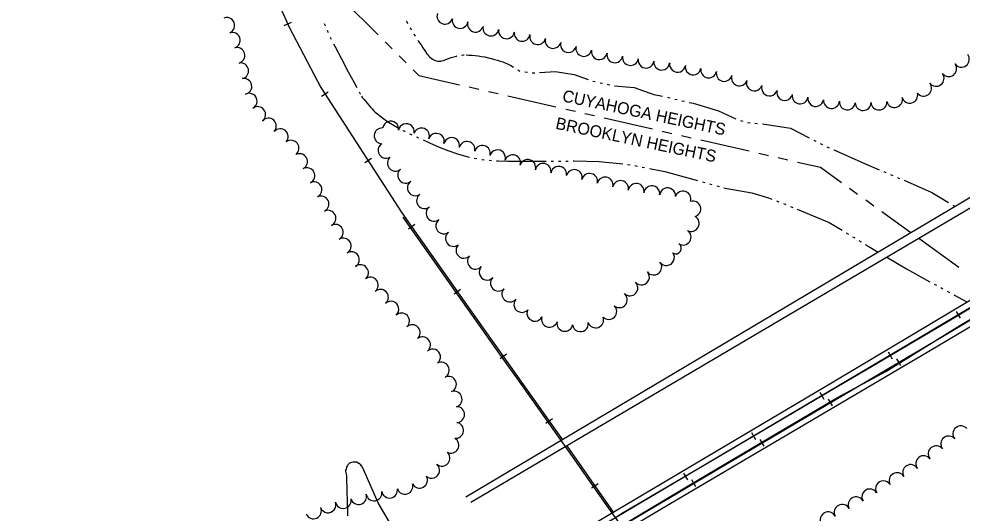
# Model space of a CAD drawing. Extents: x -25029 to 2274964, y -81170 to 687028.
# Drawn here: x -12176 to -10987, y -61997 to -61374 of the extents above; entities that cross this region are included whole.
import ezdxf

# ---------------------------------------------------------------- set-up
doc = ezdxf.new("R2010")
doc.units = 0
for name, color, linetype in [('BRIDGE', 7, 'Continuous'), ('DIVISIONS', 7, 'Continuous'), ('GE_X_CL_2000', 7, 'Continuous'), ('RD_X_RR_1', 7, 'Continuous'), ('RR', 7, 'Continuous'), ('TREES', 7, 'Continuous'), ('WATER', 7, 'Continuous')]:
    doc.layers.add(name, color=color, linetype=linetype)

msp = doc.modelspace()

# ---------------------------------------------------------------- linework, layer by layer
at = {"layer": 'BRIDGE'}
for p, q in [((-10521.9, -61328.8), (-11612.6, -61976.7)), ((-10521.6, -61343.9), (-11606.4, -61983.6))]:
    msp.add_line(p, q, dxfattribs=at)
for points in [[(-11826.6, -62228.4), (-11446.4, -62007.3), (-11147.1, -61830), (-10877.2, -61669.1), (-10519.1, -61458.2), (-10302.2, -61330), (-10091.7, -61204.4)], [(-10076, -61230.4), (-10369, -61398.3), (-10518.5, -61486.1), (-10742.6, -61623.2), (-11028.8, -61793.1), (-11356.3, -61986.2), (-11627.8, -62147.4), (-11795.4, -62247.2), (-11811, -62256.2)]]:
    msp.add_lwpolyline(points, dxfattribs=at)
at = {"layer": 'DIVISIONS'}
for p, q in [((-11767.5, -61349.7), (-11723.2, -61393.9)), ((-11714.4, -61402.7), (-11705.6, -61411.6)), ((-11696.7, -61420.4), (-11687.9, -61429.2)), ((-11608.6, -61459.6), (-11596.4, -61462.4)), ((-11584.2, -61465.2), (-11572, -61468)), ((-11559.8, -61470.8), (-11498.9, -61484.7)), ((-11486.7, -61487.5), (-11474.5, -61490.2)), ((-11462.4, -61493), (-11450.2, -61495.8)), ((-11438, -61498.6), (-11377.1, -61512.5)), ((-11364.9, -61515.3), (-11352.7, -61518.1)), ((-11340.5, -61520.9), (-11328.3, -61523.6)), ((-11316.1, -61526.4), (-11255.2, -61540.3)), ((-11243, -61543.1), (-11230.8, -61545.9)), ((-11218.6, -61548.7), (-11206.4, -61551.5)), ((-11128.6, -61587.4), (-11118.5, -61594.7)), ((-11108.3, -61602), (-11098.2, -61609.4)), ((-11088, -61616.7), (-11051.2, -61643.2)), ((-11041.3, -61650.4), (-10990.7, -61687))]:
    msp.add_line(p, q, dxfattribs=at)
for points in [[(-11679, -61438.1), (-11672, -61445.1), (-11620.8, -61456.8)], [(-11194.3, -61554.3), (-11165.4, -61560.9), (-11138.7, -61580.1)]]:
    msp.add_lwpolyline(points, dxfattribs=at)
at = {"layer": 'GE_X_CL_2000'}
msp.add_lwpolyline([(-11701.9, -62020.6), (-11723.2, -61983.9), (-11743, -61939), (-11744, -61937.1), (-11745.9, -61935.2), (-11746.8, -61934.2), (-11747.8, -61934.2), (-11750.2, -61932.7), (-11752.6, -61932.7), (-11753.6, -61932.7), (-11755, -61932.7), (-11756.9, -61933.1), (-11759.3, -61934.1), (-11761.3, -61936), (-11761.8, -61936.9), (-11763.2, -61938.9), (-11763.7, -61941.7), (-11764.2, -61942.7), (-11764.2, -61944.1), (-11763.3, -61949.9), (-11762.9, -61957.1), (-11762.5, -61964.3), (-11762.5, -61971.6), (-11762.1, -61979.3), (-11762.2, -61986.5), (-11761.8, -61993.7), (-11761.8, -62000.4)], dxfattribs=at)
at = {"layer": 'RD_X_RR_1'}
for points in [[(-11807.4, -62228.9), (-11741.2, -62190.2), (-11627.5, -62123), (-11513, -62056.4), (-11452.6, -62019.8), (-11423.9, -62002.3), (-11414, -61996.2), (-11301.5, -61930.1), (-11147.7, -61839.5), (-11103.3, -61813.5), (-10999.4, -61751.9), (-10875.7, -61677.9), (-10796.8, -61631.3)], [(-11801, -62241.4), (-11689.7, -62174), (-11616.4, -62130.7), (-11447.5, -62031.2), (-11416.4, -62012.9), (-11405.3, -62006.4), (-11330.3, -61961.3), (-11220.9, -61896.6), (-11144, -61851.3), (-11083.1, -61818.2), (-10989.6, -61760.3), (-10865.5, -61687.2), (-10771.8, -61631.5)], [(-11432.7, -61990.1), (-11478, -61925.7), (-11539, -61839.3), (-11569.6, -61796.6), (-11616.4, -61730.4), (-11667.7, -61657.7), (-11691.6, -61623.6)], [(-11399.4, -62036.6), (-11416.4, -62012.9), (-11423.9, -62002.3), (-11432.7, -61990.1)]]:
    msp.add_lwpolyline(points, dxfattribs=at)
at = {"layer": 'RR'}
for p, q in [((-11841.8, -61382.1), (-11832.6, -61378)), ((-11794.5, -61471.1), (-11786.1, -61465.6)), ((-11740.1, -61555), (-11731.7, -61549.5)), ((-11685, -61638.6), (-11676.8, -61632.8)), ((-11627.4, -61720.3), (-11619.2, -61714.6)), ((-10994.1, -61742.7), (-10989, -61751.3)), ((-11569.5, -61802), (-11561.4, -61796.2)), ((-11080.1, -61793.7), (-11075, -61802.3)), ((-11064.1, -61811), (-11069.2, -61802.4)), ((-11166.2, -61844.5), (-11161.1, -61853.1)), ((-11150.2, -61861.8), (-11155.3, -61853.2)), ((-11511.7, -61883.5), (-11503.5, -61877.7)), ((-11252.3, -61895.4), (-11247.2, -61904)), ((-11236.3, -61912.7), (-11241.4, -61904.1)), ((-11485.3, -61912.2), (-11426.6, -61995.5)), ((-11338.3, -61946.4), (-11333.2, -61955)), ((-11322.4, -61963.6), (-11327.5, -61955)), ((-11454.1, -61965.2), (-11445.9, -61959.5))]:
    msp.add_line(p, q, dxfattribs=at)
for points in [[(-11952.3, -60748.4), (-11953.6, -60758.8), (-11956.2, -60805), (-11957.7, -60854), (-11957.2, -60873.9), (-11957.2, -60899.8), (-11955.1, -60936.5), (-11948.7, -61005.6), (-11939.4, -61062.1), (-11926.3, -61125.5), (-11908.6, -61193), (-11887, -61260.6), (-11866.4, -61314.3), (-11834.9, -61385.2), (-11795.6, -61460.2), (-11693.2, -61618.2), (-11607, -61740.6), (-11510.3, -61876.8), (-11490.8, -61904.4)], [(-11798.4, -62239.1), (-11532.1, -62081.8), (-11277, -61930.9), (-11013.6, -61775.3), (-10736.8, -61611), (-10290.9, -61347.8), (-10087.5, -61227)], [(-10519, -61465.6), (-10845.2, -61660), (-11041.8, -61776.8), (-11245.7, -61897.3), (-11494.8, -62044.9), (-11715.7, -62175.4), (-11881.6, -62273.4), (-12072.4, -62385.5), (-12239.6, -62484.9), (-12380, -62567.5), (-12564.4, -62676.6), (-12722.3, -62767.5), (-12914.2, -62867.5), (-13018.3, -62918.6)]]:
    msp.add_lwpolyline(points, dxfattribs=at)
at = {"layer": 'TREES'}
for centre, radius, start, end in [((-11914.1, -61382), 10, 291.5223, 111.5223), ((-11639, -61370.4), 10, 159.8574, 339.8574), ((-11619.8, -61375.7), 10, 169.4588, 349.4588), ((-11600.4, -61380.4), 10, 163.2994, 343.2994), ((-11581, -61385.3), 10, 168.1814, 348.1814), ((-11907.2, -61400.8), 10, 288.5192, 108.5192), ((-11561.3, -61388.8), 10, 171.3912, 351.3912), ((-11541.6, -61392), 10, 170.4459, 350.4459), ((-11522, -61396.1), 10, 166.0279, 346.0279), ((-11502.6, -61401), 10, 165.18, 345.18), ((-11483.3, -61406.2), 10, 164.9509, 344.9509), ((-11901.3, -61419.9), 10, 285.7396, 105.7396), ((-11463.9, -61411), 10, 167.2715, 347.2715), ((-11444.3, -61415.2), 10, 168.5253, 348.5253), ((-11424.7, -61419), 10, 169.6989, 349.6989), ((-10987.6, -61424.6), 10, 217.079, 37.079), ((-11896.6, -61439.3), 10, 281.7597, 101.7597), ((-11405, -61422.5), 10, 169.8547, 349.8547), ((-11385.3, -61425.8), 10, 171.5493, 351.5493), ((-11365.5, -61428.3), 10, 173.7013, 353.7013), ((-11345.6, -61431), 10, 171.031, 351.031), ((-11003.6, -61436.6), 10, 216.8614, 36.8614), ((-11325.9, -61434.3), 10, 169.6247, 349.6247), ((-11306.3, -61438.2), 10, 168.0748, 348.0748), ((-11286.8, -61442.6), 10, 166.2476, 346.2476), ((-11019.5, -61448.8), 10, 217.8757, 37.8757), ((-11892.5, -61458.9), 10, 282.0155, 102.0155), ((-11267.6, -61448.2), 10, 161.5172, 341.5172), ((-11248.7, -61454.6), 10, 161.1976, 341.1976), ((-11035.2, -61461.1), 10, 218.5316, 38.5316), ((-11885.8, -61477.6), 10, 297.2285, 117.2285), ((-11229.7, -61460.9), 10, 161.9817, 341.9817), ((-11210.5, -61466.6), 10, 165.0744, 345.0744), ((-11052.7, -61470.1), 10, 195.6579, 15.6579), ((-11191, -61470.9), 10, 169.8911, 349.8911), ((-11171.3, -61474.2), 10, 171.1369, 351.1369), ((-11151.4, -61476.7), 10, 174.7233, 354.7233), ((-11131.5, -61478.5), 10, 174.7233, 354.7233), ((-11111.6, -61479.3), 10, 180.9531, 0.9531), ((-11091.6, -61478.6), 10, 182.902, 2.902), ((-11072, -61475.4), 10, 195.3942, 15.3942), ((-11875.1, -61494.4), 10, 307.726, 127.726), ((-11861.6, -61509), 10, 317.6008, 137.6008), ((-11707.4, -61512.7), 10, 352.1428, 172.1428), ((-11846.6, -61522.3), 10, 319.4006, 139.4006), ((-11718.1, -61521.3), 10, 85.8955, 265.8955), ((-11687.7, -61515.9), 10, 349.4938, 169.4938), ((-11668.6, -61521.4), 10, 338.1437, 158.1437), ((-11833.1, -61536.8), 10, 306.3987, 126.3987), ((-11649.8, -61528.1), 10, 342.6425, 162.6425), ((-11630.5, -61533.5), 10, 346.1654, 166.1654), ((-11713.3, -61539.6), 10, 123.077, 303.077), ((-11611.1, -61538.3), 10, 346.2549, 166.2549), ((-11591.7, -61543.3), 10, 344.7799, 164.7799), ((-11572.6, -61549), 10, 342.0222, 162.0223), ((-11822.4, -61553.7), 10, 298.2866, 118.2866), ((-11701.5, -61555.7), 10, 129.7336, 309.7336), ((-11553.6, -61555.2), 10, 341.6902, 161.6902), ((-11813.1, -61571.4), 10, 297.1099, 117.1099), ((-11534.5, -61561.1), 10, 343.7113, 163.7113), ((-11515.1, -61566), 10, 347.9743, 167.9743), ((-11495.4, -61569.7), 10, 350.7507, 170.7507), ((-11688.5, -61570.9), 10, 131.3982, 311.3982), ((-11475.9, -61573.8), 10, 345.531, 165.531), ((-11456.5, -61578.7), 10, 346.2995, 166.2995), ((-11437, -61583.3), 10, 347.3618, 167.3618), ((-11804.1, -61589.2), 10, 296.6282, 116.6282), ((-11676.3, -61586.7), 10, 123.8744, 303.8744), ((-11417.5, -61587.6), 10, 347.4318, 167.4318), ((-11397.8, -61591.3), 10, 351.119, 171.119), ((-11378.1, -61594.3), 10, 351.8794, 171.8794), ((-11358.2, -61596.8), 10, 353.8673, 173.8673), ((-11795.2, -61607.1), 10, 296.3802, 116.3802), ((-11664.7, -61603), 10, 127.21, 307.21), ((-11338.7, -61600.8), 10, 342.5269, 162.5269), ((-11326.3, -61613.4), 10, 286.6709, 106.6709), ((-11786.4, -61625.1), 10, 295.871, 115.871), ((-11652.6, -61618.9), 10, 127.0532, 307.0532), ((-11777.2, -61642.8), 10, 298.9629, 118.9629), ((-11640.4, -61634.8), 10, 127.6655, 307.6655), ((-11328.3, -61631.7), 10, 240.854, 60.854), ((-11628.2, -61650.6), 10, 127.8446, 307.8446), ((-11338.6, -61648.9), 10, 237.2529, 57.2529), ((-11767.2, -61660.2), 10, 300.5354, 120.5354), ((-11347.7, -61663.1), 6.87, 237.2529, 57.2529), ((-11757, -61677.4), 10, 301.2869, 121.2869), ((-11615, -61665.6), 10, 135.1188, 315.1188), ((-11359.6, -61674.7), 10, 215.5392, 35.5392), ((-11600.5, -61679.4), 10, 137.6373, 317.6373), ((-11375.6, -61686.7), 10, 218.28, 38.28), ((-11745.5, -61693.7), 10, 308.5728, 128.5728), ((-11585.8, -61693), 10, 136.6245, 316.6245), ((-11391.1, -61699.3), 10, 220.0638, 40.0638), ((-11733.1, -61709.4), 10, 308.5728, 128.5728), ((-11571.5, -61707), 10, 134.6572, 314.6572), ((-11405.7, -61712.9), 10, 225.9917, 45.9917), ((-11720.3, -61724.8), 10, 310.5878, 130.5878), ((-11557.1, -61720.7), 10, 138.3137, 318.3137), ((-11542, -61733.9), 10, 139.4115, 319.4115), ((-11419, -61727.9), 10, 230.7269, 50.7269), ((-11707.2, -61739.8), 10, 311.7759, 131.7759), ((-11525.5, -61744.9), 10, 153.2737, 333.2737), ((-11432.3, -61742.7), 10, 225.1495, 45.1495), ((-11693.7, -61754.6), 10, 312.9821, 132.9821), ((-11507.1, -61752.6), 10, 161.3428, 341.3428), ((-11448.8, -61753.3), 10, 200.3009, 20.3009), ((-11680.2, -61769.4), 10, 311.668, 131.668), ((-11487.8, -61757.7), 10, 168.9866, 348.9866), ((-11468.1, -61758.2), 10, 188.2437, 8.2437), ((-11667.2, -61784.6), 10, 309.5261, 129.5261), ((-11654.6, -61800.1), 10, 308.4435, 128.4435), ((-11643.5, -61816.7), 10, 299.5493, 119.5493), ((-11634.5, -61834.5), 10, 293.6042, 113.6042), ((-11627.4, -61853.2), 10, 288.1984, 108.1984), ((-11624.2, -61872.7), 10, 270.3821, 90.3821), ((-11625.4, -61892.6), 10, 262.7778, 82.7778), ((-10988.3, -61896.9), 10, 40.6259, 220.6259), ((-11631.5, -61911.3), 10, 241.2031, 61.2031), ((-11003.7, -61909.7), 10, 38.7402, 218.7402), ((-11019.4, -61922.1), 10, 38.0065, 218.0065), ((-11642.7, -61927.7), 10, 230.0806, 50.0806), ((-11035.1, -61934.5), 10, 38.2361, 218.2361), ((-11655.7, -61942.9), 10, 228.6909, 48.6909), ((-11051.6, -61945.7), 10, 30.5964, 210.5964), ((-11671.1, -61955.3), 10, 209.0252, 29.0252), ((-11068.8, -61955.9), 10, 30.4768, 210.4768), ((-11708.8, -61967.9), 10, 190.4559, 10.4559), ((-11689.4, -61963.1), 10, 197.2382, 17.2382), ((-11103.1, -61976.5), 10, 30.7409, 210.7409), ((-11085.9, -61966.2), 10, 31.4242, 211.4242), ((-11767.2, -61981), 10, 191.137, 11.137), ((-11747.8, -61976.1), 10, 197.4935, 17.4935), ((-11728.4, -61971.4), 10, 189.8792, 9.8792), ((-11120.5, -61986.4), 10, 28.3731, 208.3731), ((-11804.8, -61994.1), 10, 204.2125, 24.2125), ((-11786.4, -61986.5), 10, 200.6007, 20.6007), ((-11138, -61995.9), 10, 28.4048, 208.4048), ((-11155.6, -62005.4), 10, 28.4168, 208.4168)]:
    msp.add_arc(centre, radius, start, end, dxfattribs=at)
at = {"layer": 'WATER'}
for p, q in [((-11683, -61384.8), (-11681.4, -61387.5)), ((-11538.1, -61440.4), (-11535, -61440.8)), ((-11452.5, -61452.1), (-11449.5, -61452.8)), ((-11443.4, -61454.2), (-11440.3, -61454.9)), ((-11434.2, -61456.2), (-11431.2, -61456.9)), ((-11358.3, -61472.6), (-11355.2, -61473.3)), ((-11349.1, -61474.8), (-11346.1, -61475.5)), ((-11340, -61476.9), (-11337, -61477.6)), ((-11266.3, -61501.9), (-11263.3, -61502.9)), ((-11257.3, -61504.5), (-11254.2, -61504.8)), ((-11248, -61505.4), (-11244.9, -61505.7)), ((-11173.9, -61526.5), (-11171.1, -61527.9)), ((-11165.6, -61530.8), (-11162.8, -61532.2)), ((-11157.2, -61535), (-11154.4, -61536.3)), ((-11601.9, -61549.4), (-11598.8, -61549.9)), ((-11505.2, -61553.2), (-11502.1, -61553.2)), ((-11495.9, -61553.1), (-11492.7, -61553.1)), ((-11486.5, -61553), (-11483.4, -61553)), ((-11408.6, -61557.4), (-11405.5, -61557.8)), ((-11399.3, -61558.8), (-11396.2, -61559.4)), ((-11390.1, -61560.6), (-11387.1, -61561.2)), ((-11085.6, -61566.3), (-11082.8, -61567.5)), ((-11077, -61570), (-11074.1, -61571.2)), ((-11068.4, -61573.6), (-11065.5, -61574.9)), ((-11314.3, -61579.3), (-11311.3, -61580.2)), ((-11305.3, -61581.8), (-11302.3, -61582.7)), ((-11296.2, -61584.3), (-11293.2, -61585.2)), ((-11220.7, -61603.3), (-11217.8, -61604.5)), ((-11212, -61606.7), (-11209, -61607.9)), ((-11203.2, -61610.2), (-11200.3, -61611.4)), ((-10998.6, -61608.5), (-10995.9, -61610.1)), ((-11132.8, -61643.5), (-11130.1, -61645.1)), ((-11124.8, -61648.4), (-11122.1, -61650)), ((-11116.8, -61653.2), (-11114.1, -61654.9)), ((-11021.9, -61708.1), (-11019.2, -61709.6)), ((-11013.7, -61712.6), (-11011, -61714.1)), ((-11005.5, -61717.1), (-11002.7, -61718.6)), ((-10997.3, -61721.6), (-10980.6, -61730.7))]:
    msp.add_line(p, q, dxfattribs=at)
for points in [[(-11791.2, -61379.5), (-11790.1, -61382.1), (-11790, -61382.4)], [(-11687.7, -61376.7), (-11687.6, -61376.8), (-11686.1, -61379.4)], [(-11787.6, -61388.2), (-11787.2, -61389.2), (-11786.3, -61391)], [(-11678.2, -61392.9), (-11678.1, -61393), (-11676.5, -61395.5)], [(-11783.7, -61396.7), (-11783.2, -61397.7), (-11782.3, -61399.5)], [(-11779.5, -61405.1), (-11777.4, -61409.2), (-11769.4, -61424.3), (-11760.8, -61440.4), (-11753.4, -61454.1), (-11750.2, -61460.3)], [(-11673, -61400.7), (-11672.1, -61402.2), (-11669.1, -61406.5), (-11666.7, -61410.3), (-11664.8, -61413.4), (-11663.2, -61415.8), (-11661.9, -61417.7), (-11660.7, -61419.3), (-11659.4, -61420.7), (-11658, -61422), (-11656.4, -61423.3), (-11654.7, -61424.5), (-11652.9, -61425.4), (-11651.2, -61426.1), (-11649.5, -61426.7), (-11648.1, -61427), (-11646.8, -61427.1), (-11645.6, -61427.2), (-11644.3, -61427.1), (-11642.8, -61426.8), (-11640.7, -61426.2), (-11637.9, -61425.1), (-11634.6, -61423.9), (-11631.1, -61422.6), (-11627.7, -61421.5), (-11624.5, -61420.6), (-11624, -61420.5)], [(-11617.9, -61419.5), (-11615.5, -61419.3), (-11614.8, -61419.3)], [(-11612.2, -61419.3), (-11608.7, -61419.4), (-11604.8, -61419.6), (-11600.8, -61419.9), (-11596.9, -61420.4), (-11592.8, -61421.1), (-11588.7, -61421.8), (-11584.5, -61422.7), (-11580.4, -61423.7), (-11576.3, -61424.8), (-11572.6, -61425.8), (-11569.1, -61426.9), (-11566, -61427.9), (-11563, -61429.1), (-11559.9, -61430.5), (-11555.9, -61432.7), (-11552.4, -61434.7)], [(-11547, -61437.9), (-11545.6, -61438.8), (-11544.3, -61439.5), (-11544.3, -61439.5)], [(-11528.8, -61441.7), (-11527.4, -61441.9), (-11525.7, -61441.7)], [(-11519.5, -61441.3), (-11499.4, -61440), (-11475.8, -61443.8), (-11458.4, -61450)], [(-11747.3, -61465.8), (-11746, -61468.2), (-11745.8, -61468.6)], [(-11425, -61458), (-11400.4, -61460.4), (-11375.6, -61469.3), (-11364.4, -61471.4)], [(-11744.4, -61471.1), (-11742.8, -61473.4), (-11741, -61475.4), (-11739, -61477.6), (-11736.9, -61480.1), (-11734.8, -61482.7), (-11732.7, -61485.1), (-11730.8, -61487.3), (-11728.9, -61489.3), (-11726.8, -61491.4), (-11724.1, -61493.7), (-11721.1, -61496.2), (-11717.9, -61498.7), (-11714.4, -61501.2), (-11710.3, -61503.9), (-11704.9, -61507.1), (-11698, -61511), (-11697.4, -61511.3)], [(-11330.9, -61479), (-11325.8, -61480.1), (-11293.9, -61489.7), (-11272.2, -61499.9)], [(-11691.9, -61514.3), (-11690.4, -61515.1), (-11689.1, -61515.8)], [(-11238.6, -61506.3), (-11203.3, -61511.4), (-11179.5, -61523.6)], [(-11683.5, -61518.6), (-11683.5, -61518.6), (-11680.7, -61519.9)], [(-11675, -61522.5), (-11673.7, -61523.1), (-11672.1, -61523.8)], [(-11666.5, -61526.4), (-11665.5, -61526.9), (-11660.1, -61529.4), (-11653.1, -61532.6), (-11644.2, -61536.3), (-11634.2, -61540.2), (-11624.4, -61543.6), (-11615.9, -61546.2), (-11608.6, -61548), (-11608, -61548.1)], [(-11148.6, -61538.8), (-11107.9, -61556.9), (-11091.4, -61563.9)], [(-11592.6, -61550.9), (-11592, -61551), (-11589.5, -61551.3)], [(-11583.3, -61551.9), (-11580.4, -61552.2), (-11580.2, -61552.2)], [(-11574, -61552.6), (-11571.8, -61552.8), (-11559.6, -61553.2), (-11543.2, -61553.3), (-11525, -61553.3), (-11512.8, -61553.3), (-11511.5, -61553.3)], [(-11477.1, -61552.9), (-11475.8, -61552.9), (-11444.5, -61553.5), (-11414.8, -61556.7)], [(-11380.9, -61562.4), (-11361.5, -61566.3), (-11320.3, -61577.7)], [(-11059.7, -61577.3), (-11024.9, -61592.6), (-11004, -61605.3)], [(-11287.2, -61586.9), (-11285.6, -61587.3), (-11251.8, -61593), (-11230.7, -61599.4), (-11226.5, -61601.1)], [(-11194.6, -61613.7), (-11154.4, -61630.3), (-11138.1, -61640.2)], [(-11108.8, -61658.1), (-11105.3, -61660.3), (-11092.6, -61667.8)], [(-11081.7, -61674.2), (-11056.8, -61689), (-11027.4, -61705.1)]]:
    msp.add_lwpolyline(points, dxfattribs=at)

# ---------------------------------------------------------------- texts
at = {"layer": 'DIVISIONS'}
for s, p in [('CUYAHOGA HEIGHTS', (-11491.8, -61477.6)), ('BROOKLYN HEIGHTS', (-11500.3, -61512.2))]:
    msp.add_text(s, height=15, rotation=348.0835, dxfattribs=at).set_placement(p)

doc.saveas('drawing.dxf')
